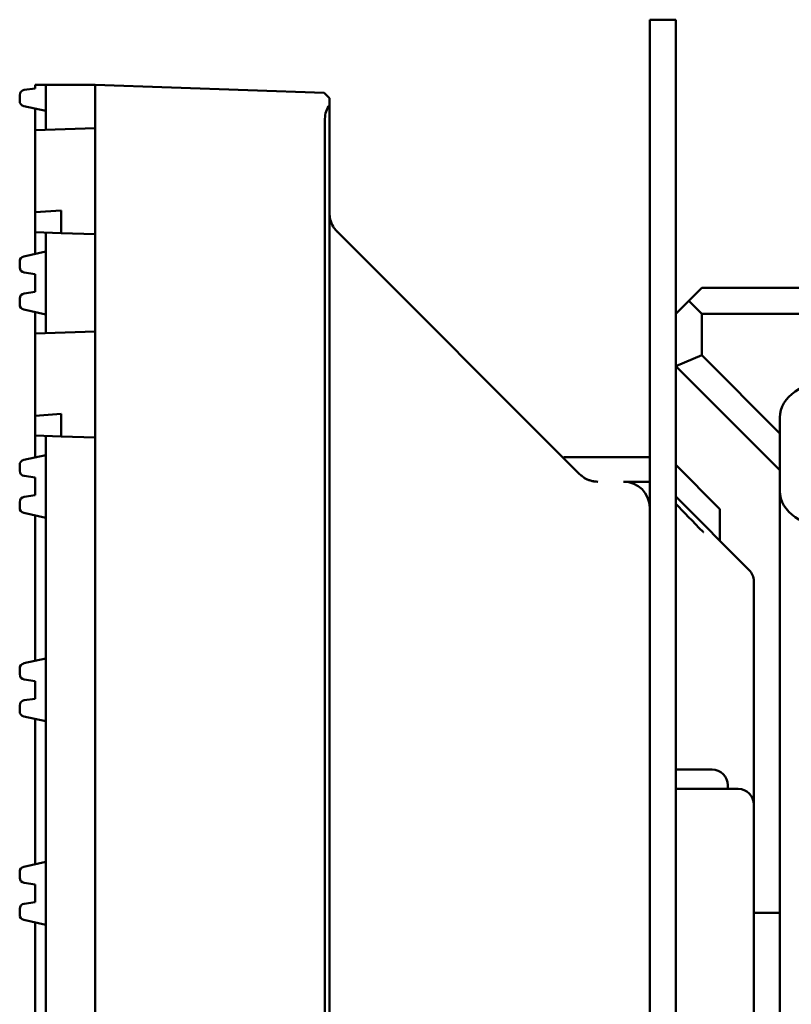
# Model space of a CAD drawing. Header units: millimetres. Extents: x 0 to 14369, y -869 to 2970.
# Tile 410 of 656: x 1703 to 1718, y 2619 to 2638. Entities that reach past the tile are written whole.
import ezdxf

# ---------------------------------------------------------------- set-up
doc = ezdxf.new("R2010")
doc.units = ezdxf.units.MM
doc.header["$LTSCALE"] = 10
doc.layers.add('Sichtbar (ISO)', color=7, linetype='Continuous', lineweight=50)

msp = doc.modelspace()

# ---------------------------------------------------------------- linework, layer by layer
at = {"layer": 'Sichtbar (ISO)'}
for p, q in [((1714.784, 2135.364), (1714.784, 2637.664)), ((1715.284, 2637.664), (1714.784, 2637.664)), ((1715.284, 2135.364), (1715.284, 2637.664)), ((1702.77, 2636.314), (1702.984, 2636.344)), ((1702.984, 2636.414), (1702.984, 2636.344)), ((1702.984, 2636.414), (1703.184, 2636.414)), ((1703.184, 2636.414), (1703.184, 2635.911)), ((1704.134, 2636.414), (1703.184, 2636.414)), ((1704.134, 2636.414), (1708.534, 2636.26)), ((1704.134, 2636.414), (1704.134, 2635.915)), ((1704.134, 2635.915), (1704.134, 2636.414)), ((1708.534, 2636.26), (1704.134, 2636.414)), ((1702.684, 2636.102), (1702.684, 2636.215)), ((1708.634, 2636.157), (1708.534, 2636.26)), ((1708.534, 2636.26), (1708.634, 2636.157)), ((1708.634, 2636.024), (1708.634, 2636.157)), ((1708.634, 2636.157), (1708.634, 2636.024)), ((1703.184, 2635.911), (1702.763, 2636.004)), ((1708.634, 2137.004), (1708.634, 2636.024)), ((1708.634, 2636.024), (1708.634, 2137.004)), ((1702.984, 2635.544), (1702.984, 2635.955)), ((1703.184, 2635.551), (1703.184, 2635.911)), ((1704.134, 2137.112), (1704.134, 2635.915)), ((1704.134, 2635.915), (1704.134, 2137.112)), ((1708.548, 2137.266), (1708.548, 2635.761)), ((1708.548, 2635.761), (1708.548, 2137.266)), ((1704.134, 2635.582), (1702.984, 2635.544)), ((1702.984, 2635.544), (1702.984, 2635.444)), ((1702.984, 2635.444), (1702.984, 2633.966)), ((1702.984, 2633.966), (1703.484, 2634.001)), ((1702.984, 2633.966), (1702.984, 2633.584)), ((1703.484, 2633.667), (1703.484, 2634.001)), ((1702.984, 2633.166), (1702.984, 2633.584)), ((1702.984, 2633.584), (1703.484, 2633.567)), ((1703.184, 2633.211), (1703.184, 2633.577)), ((1703.484, 2633.567), (1703.484, 2633.667)), ((1703.484, 2633.567), (1704.134, 2633.546)), ((1708.781, 2633.596), (1708.781, 2633.596)), ((1713.438, 2628.939), (1708.781, 2633.596)), ((1713.438, 2628.939), (1708.781, 2633.596)), ((1702.763, 2633.117), (1703.184, 2633.211)), ((1703.184, 2633.211), (1703.184, 2632.004)), ((1708.634, 2633.243), (1708.634, 2633.243)), ((1708.634, 2633.243), (1708.634, 2633.243)), ((1702.684, 2632.907), (1702.684, 2633.02)), ((1702.984, 2632.778), (1702.77, 2632.808)), ((1702.984, 2632.778), (1702.984, 2632.437)), ((1702.77, 2632.407), (1702.984, 2632.437)), ((1715.784, 2632.514), (1715.534, 2632.264)), ((1721.284, 2632.514), (1715.784, 2632.514)), ((1702.684, 2632.196), (1702.684, 2632.308)), ((1715.534, 2632.264), (1715.284, 2632.014)), ((1715.784, 2632.014), (1715.534, 2632.264)), ((1703.184, 2632.004), (1702.763, 2632.098)), ((1702.984, 2631.638), (1702.984, 2632.049)), ((1703.184, 2631.644), (1703.184, 2632.004)), ((1721.784, 2632.014), (1715.784, 2632.014)), ((1715.784, 2632.014), (1715.784, 2631.221)), ((1704.134, 2631.676), (1702.984, 2631.638)), ((1702.984, 2631.638), (1702.984, 2631.538)), ((1702.984, 2631.538), (1702.984, 2630.06)), ((1715.784, 2631.221), (1715.284, 2631.014)), ((1717.284, 2629.721), (1715.784, 2631.221)), ((1715.284, 2631.014), (1717.284, 2629.014)), ((1702.984, 2630.06), (1703.484, 2630.095)), ((1702.984, 2630.06), (1702.984, 2629.678)), ((1703.484, 2629.761), (1703.484, 2630.095)), ((1717.284, 2630.026), (1717.284, 2628.612)), ((1703.484, 2629.661), (1703.484, 2629.761)), ((1702.984, 2629.26), (1702.984, 2629.678)), ((1702.984, 2629.678), (1703.484, 2629.661)), ((1703.184, 2629.304), (1703.184, 2629.671)), ((1703.484, 2629.661), (1704.134, 2629.639)), ((1702.763, 2629.211), (1703.184, 2629.304)), ((1703.184, 2629.304), (1703.184, 2628.098)), ((1713.134, 2629.264), (1713.134, 2629.243)), ((1714.784, 2629.264), (1713.134, 2629.264)), ((1702.684, 2629.001), (1702.684, 2629.113)), ((1716.134, 2628.264), (1715.284, 2629.114)), ((1702.984, 2628.871), (1702.77, 2628.902)), ((1702.984, 2628.871), (1702.984, 2628.531)), ((1713.791, 2628.793), (1713.791, 2628.793)), ((1713.791, 2628.793), (1713.791, 2628.793)), ((1714.784, 2628.793), (1714.284, 2628.793)), ((1714.284, 2628.793), (1714.784, 2628.793)), ((1717.284, 2628.54), (1717.284, 2628.612)), ((1702.684, 2628.289), (1702.684, 2628.402)), ((1702.77, 2628.501), (1702.984, 2628.531)), ((1716.697, 2627.094), (1715.284, 2628.507)), ((1717.284, 2627.017), (1717.284, 2628.54)), ((1716.134, 2627.657), (1716.134, 2628.264)), ((1703.184, 2628.098), (1702.763, 2628.192)), ((1702.984, 2625.354), (1702.984, 2628.143)), ((1703.184, 2625.398), (1703.184, 2628.098)), ((1716.697, 2627.094), (1716.697, 2627.094)), ((1717.284, 2627.017), (1717.284, 2625.783)), ((1716.784, 2622.594), (1716.784, 2626.882)), ((1716.784, 2626.882), (1716.784, 2626.882)), ((1716.784, 2626.882), (1716.784, 2622.594)), ((1717.284, 2609.984), (1717.284, 2625.783)), ((1702.763, 2625.305), (1703.184, 2625.398)), ((1703.184, 2625.398), (1703.184, 2624.192)), ((1702.684, 2625.094), (1702.684, 2625.207)), ((1702.984, 2624.965), (1702.77, 2624.995)), ((1702.984, 2624.965), (1702.984, 2624.625)), ((1702.77, 2624.595), (1702.984, 2624.625)), ((1702.684, 2624.383), (1702.684, 2624.496)), ((1703.184, 2624.192), (1702.763, 2624.285)), ((1702.984, 2621.448), (1702.984, 2624.236)), ((1703.184, 2621.492), (1703.184, 2624.192)), ((1715.984, 2623.264), (1715.284, 2623.264)), ((1715.984, 2623.264), (1715.284, 2623.264)), ((1716.284, 2622.894), (1716.284, 2622.964)), ((1716.284, 2622.964), (1716.284, 2622.894)), ((1716.484, 2622.894), (1715.284, 2622.894)), ((1716.484, 2622.894), (1715.284, 2622.894)), ((1716.784, 2619.831), (1716.784, 2622.594)), ((1716.784, 2622.594), (1716.784, 2619.831)), ((1702.763, 2621.399), (1703.184, 2621.492)), ((1703.184, 2621.492), (1703.184, 2620.286)), ((1702.684, 2621.188), (1702.684, 2621.301)), ((1702.984, 2621.059), (1702.77, 2621.089)), ((1702.984, 2621.059), (1702.984, 2620.719)), ((1702.77, 2620.689), (1702.984, 2620.719)), ((1702.684, 2620.477), (1702.684, 2620.59)), ((1716.784, 2620.514), (1717.284, 2620.514)), ((1703.184, 2620.286), (1702.763, 2620.379)), ((1702.984, 2617.541), (1702.984, 2620.33)), ((1703.184, 2617.586), (1703.184, 2620.286)), ((1716.784, 2619.831), (1716.784, 2615.514))]:
    msp.add_line(p, q, dxfattribs=at)
for centre, radius, start, end in [((1702.784, 2636.215), 0.1, 98, 180), ((1702.784, 2636.102), 0.1, 180, 257.5), ((1702.784, 2633.02), 0.1, 102.5, 180), ((1702.784, 2632.907), 0.1, 180, 262), ((1702.784, 2632.308), 0.1, 98, 180), ((1702.784, 2632.196), 0.1, 180, 257.5), ((1702.784, 2629.113), 0.1, 102.5, 180), ((1702.784, 2629.001), 0.1, 180, 262), ((1714.284, 2628.293), 0.5, 0, 90), ((1714.284, 2628.293), 0.5, 0, 90), ((1702.784, 2628.402), 0.1, 98, 180), ((1702.784, 2628.289), 0.1, 180, 257.5), ((1716.484, 2626.882), 0.3, 44.9321, 45.0088), ((1716.484, 2626.882), 0.3, 44.8887, 44.986), ((1716.484, 2626.882), 0.3, 0, 44.9321), ((1716.484, 2626.882), 0.3, 0, 44.8887), ((1702.784, 2625.207), 0.1, 102.5, 180), ((1702.784, 2625.094), 0.1, 180, 262), ((1702.784, 2624.496), 0.1, 98, 180), ((1702.784, 2624.383), 0.1, 180, 257.5), ((1715.984, 2622.964), 0.3, 0, 90), ((1715.984, 2622.964), 0.3, 0, 90), ((1716.484, 2622.594), 0.3, 0, 90), ((1716.484, 2622.594), 0.3, 0, 90), ((1702.784, 2621.301), 0.1, 102.5, 180), ((1702.784, 2621.188), 0.1, 180, 262), ((1702.784, 2620.59), 0.1, 98, 180), ((1702.784, 2620.477), 0.1, 180, 257.5)]:
    msp.add_arc(centre, radius, start, end, dxfattribs=at)
for centre, major_axis, ratio, start_param, end_param in [((1709.11, 2635.74), (-0.555, 0.1), 0.884462, 5.879949, 6.440839), ((1709.11, 2635.74), (-0.555, 0.1), 0.884462, 5.879949, 6.440839), ((1718.284, 2630.026), (-1, 0), 0.707107, 4.712389, 6.283185), ((1713.084, 2628.586), (0.353, 0.354), 0.57735, 6.283033, 6.283074), ((1713.084, 2628.586), (0.353, 0.354), 0.57735, 6.283101, 6.283145), ((1718.284, 2628.612), (-1, 0), 0.707107, 0, 1.570796)]:
    msp.add_ellipse(centre, major_axis=major_axis, ratio=ratio, start_param=start_param, end_param=end_param, dxfattribs=at)
for points, knots in [([(1708.634, 2633.95), (1708.634, 2633.913), (1708.638, 2633.873), (1708.649, 2633.828), (1708.661, 2633.783), (1708.682, 2633.732), (1708.706, 2633.692), (1708.725, 2633.661), (1708.744, 2633.636), (1708.764, 2633.614)], [0, 0, 0, 0, 0.3333333, 0.3333333, 0.3333333, 0.6666667, 0.6666667, 0.6666667, 0.9259182, 0.9259182, 0.9259182, 0.9259182]), ([(1708.764, 2633.614), (1708.744, 2633.636), (1708.725, 2633.661), (1708.706, 2633.692), (1708.682, 2633.732), (1708.661, 2633.783), (1708.649, 2633.828), (1708.639, 2633.871), (1708.635, 2633.908), (1708.634, 2633.943)], [0.0728127, 0.0728127, 0.0728127, 0.0728127, 0.3333333, 0.3333333, 0.3333333, 0.6666667, 0.6666667, 0.6666667, 0.979937, 0.979937, 0.979937, 0.979937]), ([(1713.438, 2628.939), (1713.459, 2628.918), (1713.483, 2628.898), (1713.54, 2628.859), (1713.575, 2628.84), (1713.616, 2628.825)], [0, 0, 0, 0, 0.0153841, 0.0153841, 0.03140815, 0.03140815, 0.03140815, 0.03140815]), ([(1713.438, 2628.939), (1713.459, 2628.918), (1713.483, 2628.897), (1713.541, 2628.858), (1713.576, 2628.84), (1713.616, 2628.825)], [0, 0, 0, 0, 0.01564208, 0.01564208, 0.03140199, 0.03140199, 0.03140199, 0.03140199]), ([(1713.616, 2628.824), (1713.626, 2628.821), (1713.636, 2628.817), (1713.647, 2628.814), (1713.688, 2628.802), (1713.737, 2628.793), (1713.791, 2628.793)], [0.5791796, 0.5791796, 0.5791796, 0.5791796, 0.6666667, 0.6666667, 0.6666667, 0.9993576, 0.9993576, 0.9993576, 0.9993576]), ([(1713.791, 2628.793), (1713.768, 2628.793), (1713.746, 2628.794), (1713.725, 2628.797), (1713.696, 2628.801), (1713.669, 2628.807), (1713.646, 2628.814), (1713.644, 2628.815), (1713.642, 2628.815), (1713.641, 2628.816), (1713.634, 2628.818), (1713.627, 2628.821), (1713.62, 2628.823)], [0.0005739, 0.0005739, 0.0005739, 0.0005739, 0.1393726, 0.1393726, 0.1393726, 0.3333333, 0.3333333, 0.3333333, 0.3479752, 0.3479752, 0.3479752, 0.408749, 0.408749, 0.408749, 0.408749]), ([(1715.284, 2628.367), (1715.438, 2628.209), (1715.615, 2628.028), (1715.814, 2627.823), (1715.816, 2627.821)], [0.3414318, 0.3414318, 0.3414318, 0.3414318, 0.6666667, 0.6698795, 0.6698795, 0.6698795, 0.6698795])]:
    msp.add_open_spline(points, degree=3, knots=knots, dxfattribs=at)
for points in [[(1708.764, 2633.614), (1708.769, 2633.608), (1708.775, 2633.602), (1708.781, 2633.596)], [(1708.764, 2633.614), (1708.769, 2633.608), (1708.775, 2633.602), (1708.781, 2633.596)], [(1708.781, 2633.596), (1708.781, 2633.596), (1708.781, 2633.596), (1708.781, 2633.596)], [(1713.578, 2628.84), (1713.579, 2628.84), (1713.579, 2628.84), (1713.58, 2628.84)]]:
    msp.add_open_spline(points, degree=3, dxfattribs=at)

doc.saveas('drawing.dxf')
